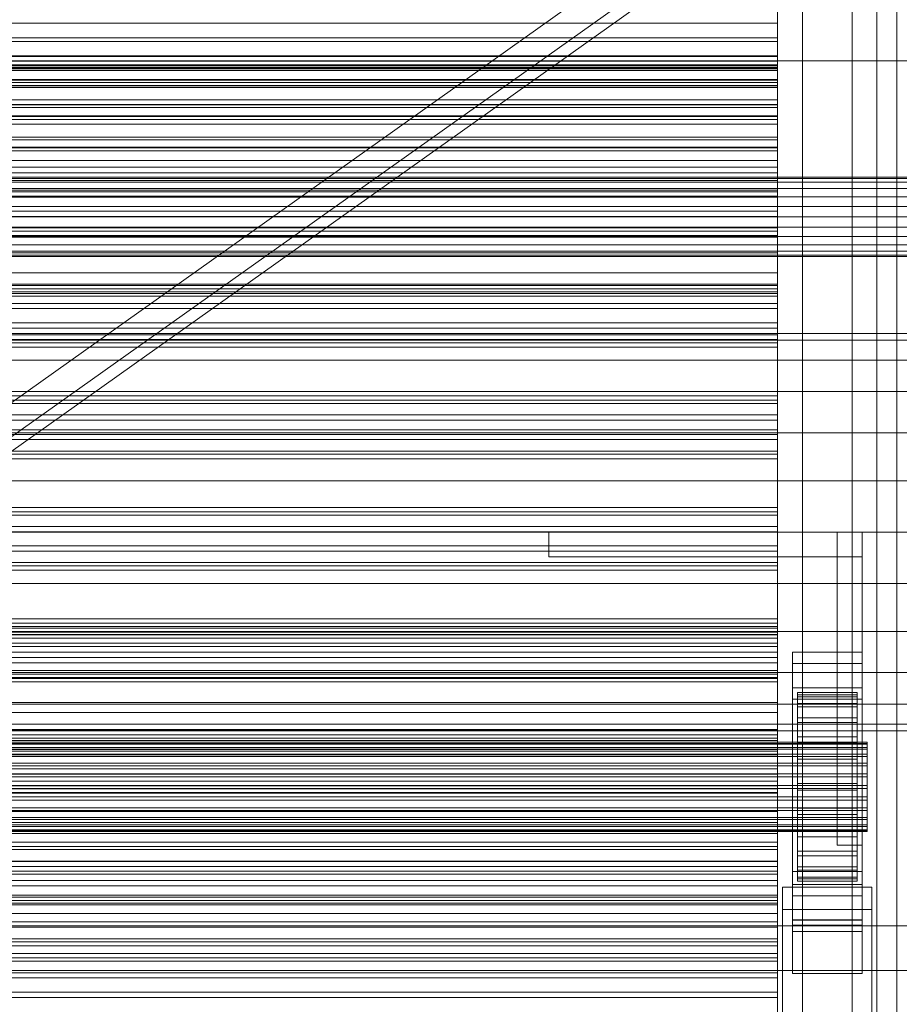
# Model space of a CAD drawing. Header units: millimetres. Extents: x -3490 to 61924, y -72580 to 6847.
# Tile 288 of 656: x 1097 to 1274, y -34169 to -33970. Entities that reach past the tile are written whole.
import ezdxf

# ---------------------------------------------------------------- set-up
doc = ezdxf.new("R2010")
doc.units = ezdxf.units.MM
for name, color, linetype, lineweight in [('COTAS_O', 1, 'Continuous', 0), ('frontal_C03', 7, 'Continuous', 0), ('frontal_secador', 7, 'Continuous', 0), ('frontal_tolva', 7, 'Continuous', 0)]:
    doc.layers.add(name, color=color, linetype=linetype, lineweight=lineweight)
doc.dimstyles.new('R19_100', dxfattribs={"dimtxt": 250, "dimasz": 150, "dimexe": 150, "dimexo": 80, "dimgap": 100, "dimtad": 1, "dimtih": 1, "dimtoh": 1, "dimdsep": 46, "dimcen": 0.09, "dimadec": 0, "dimazin": 0, "dimtfac": 1, "dimtdec": 4, "dimtofl": 0, "dimtmove": 0, "dimatfit": 3, "dimfxl": 1, "dimtolj": 1, "dimtzin": 0, "dimarcsym": 0})

# ---------------------------------------------------------------- blocks, each defined once
blk = doc.blocks.new('DIM_R29_57')
at = {"layer": 'COTAS_O'}
for p, q in [((-1725, -33700), (-1575, -33655)), ((1725, -33700), (1575, -33655)), ((-1725, -34400), (-1725, -33700)), ((-1725, -33700), (1725, -33700)), ((-1725, -33700), (-1575, -33745)), ((1725, -33700), (1575, -33745)), ((1725, -34400), (1725, -33700))]:
    blk.add_line(p, q, dxfattribs=at)
blk.add_text('3450 O', height=250, dxfattribs=at).set_placement((0, -33600))

msp = doc.modelspace()

# ---------------------------------------------------------------- linework, layer by layer
at = {"layer": 'frontal_C03'}
for p, q in [((1270, -32314.944), (1270, -34875.113)), ((1274, -34875.113), (1274, -32314.944)), ((1270, -32318.841), (1270, -34879.011)), ((1270, -35001.792), (1270, -32441.623)), ((1274, -32441.623), (1274, -35001.792)), ((-1500, -33978.628), (1500, -33978.628)), ((1250, -33978.686), (-1250, -33978.686)), ((1250, -33979.567), (-1250, -33979.567)), ((1250, -33980.221), (-1250, -33980.221)), ((1250, -33979.567), (1250, -33978.686)), ((1250, -33978.686), (1250, -33980.221)), ((1250, -33982.528), (1250, -33979.567)), ((1250, -33980.221), (1250, -33983.585)), ((1250, -33982.528), (-1250, -33982.528)), ((1250, -33986.437), (1250, -33982.528)), ((-1250, -33983.585), (1250, -33983.585)), ((1250, -33983.585), (1250, -33987.495)), ((1250, -33986.437), (-1250, -33986.437)), ((1250, -33989.802), (1250, -33986.437)), ((1250, -33987.495), (-1250, -33987.495)), ((1250, -33987.495), (1250, -33990.456)), ((1250, -33989.802), (-1250, -33989.802)), ((1250, -33990.456), (-1250, -33990.456)), ((1250, -33991.337), (1250, -33989.802)), ((1250, -33990.456), (1250, -33991.337)), ((1250, -33991.337), (-1250, -33991.337)), ((1250, -34001.143), (-1250, -34001.143)), ((1250, -34002.025), (-1250, -34002.025)), ((1250, -34002.025), (1250, -34001.143)), ((1250, -34001.143), (1250, -34002.678)), ((1250, -34004.986), (1250, -34002.025)), ((1250, -34002.678), (-1250, -34002.678)), ((1250, -34002.678), (1250, -34006.043)), ((1250, -34004.986), (-1250, -34004.986)), ((-1250, -34006.043), (1250, -34006.043)), ((1250, -34008.895), (1250, -34004.986)), ((1250, -34006.043), (1250, -34009.952)), ((1250, -34008.895), (-1250, -34008.895)), ((1250, -34009.952), (-1250, -34009.952)), ((1250, -34012.26), (1250, -34008.895)), ((1250, -34009.952), (1250, -34012.913)), ((1250, -34012.26), (-1250, -34012.26)), ((1250, -34013.795), (1250, -34012.26)), ((1250, -34012.913), (-1250, -34012.913)), ((1250, -34013.795), (-1250, -34013.795)), ((1250, -34012.913), (1250, -34013.795)), ((1250, -34023.601), (-1250, -34023.601)), ((1250, -34024.482), (1250, -34023.601)), ((1250, -34023.601), (1250, -34025.136)), ((1250, -34024.482), (-1250, -34024.482)), ((1250, -34025.136), (-1250, -34025.136)), ((1250, -34027.443), (1250, -34024.482)), ((1250, -34025.136), (1250, -34028.501)), ((1250, -34027.443), (-1250, -34027.443)), ((1250, -34031.353), (1250, -34027.443)), ((-1250, -34028.501), (1250, -34028.501)), ((1250, -34028.501), (1250, -34032.41)), ((1250, -34031.353), (-1250, -34031.353)), ((1250, -34034.717), (1250, -34031.353)), ((1250, -34032.41), (-1250, -34032.41)), ((1250, -34032.41), (1250, -34035.371)), ((1250, -34034.717), (-1250, -34034.717)), ((1250, -34035.371), (-1250, -34035.371)), ((1250, -34036.252), (1250, -34034.717)), ((1250, -34035.371), (1250, -34036.252)), ((1250, -34036.252), (-1250, -34036.252)), ((1250, -34046.059), (-1250, -34046.059)), ((1250, -34046.94), (-1250, -34046.94)), ((1250, -34047.593), (-1250, -34047.593)), ((1250, -34046.94), (1250, -34046.059)), ((1250, -34046.059), (1250, -34047.593)), ((1250, -34049.901), (1250, -34046.94)), ((1250, -34047.593), (1250, -34050.958)), ((1250, -34049.901), (-1250, -34049.901)), ((1250, -34053.81), (1250, -34049.901)), ((-1250, -34050.958), (1250, -34050.958)), ((1250, -34050.958), (1250, -34054.868)), ((1250, -34053.81), (-1250, -34053.81)), ((1250, -34057.175), (1250, -34053.81)), ((1250, -34054.868), (-1250, -34054.868)), ((1250, -34054.868), (1250, -34057.828)), ((1250, -34057.175), (-1250, -34057.175)), ((1250, -34057.828), (-1250, -34057.828)), ((1250, -34058.71), (1250, -34057.175)), ((1250, -34057.828), (1250, -34058.71)), ((1250, -34058.71), (-1250, -34058.71)), ((1250, -34068.516), (-1250, -34068.516)), ((1250, -34069.398), (-1250, -34069.398)), ((1250, -34069.398), (1250, -34068.516)), ((1250, -34068.516), (1250, -34070.051)), ((1250, -34072.358), (1250, -34069.398)), ((1250, -34070.051), (-1250, -34070.051)), ((1250, -34070.051), (1250, -34073.416)), ((1250, -34072.358), (-1250, -34072.358)), ((-1250, -34073.416), (1250, -34073.416)), ((1250, -34076.268), (1250, -34072.358)), ((1250, -34073.416), (1250, -34077.325)), ((1250, -34076.268), (-1250, -34076.268)), ((1250, -34077.325), (-1250, -34077.325)), ((1250, -34079.633), (1250, -34076.268)), ((1250, -34077.325), (1250, -34080.286)), ((1250, -34079.633), (-1250, -34079.633)), ((1250, -34081.167), (1250, -34079.633)), ((1250, -34080.286), (-1250, -34080.286)), ((1250, -34081.167), (-1250, -34081.167)), ((1250, -34080.286), (1250, -34081.167)), ((1250, -34090.974), (-1250, -34090.974)), ((1250, -34091.855), (1250, -34090.974)), ((1250, -34090.974), (1250, -34092.509)), ((1250, -34091.855), (-1250, -34091.855)), ((1250, -34092.509), (-1250, -34092.509)), ((-1250, -34092.816), (1250, -34092.816)), ((1250, -34094.816), (1250, -34091.855)), ((1250, -34092.509), (1250, -34095.873)), ((1250, -34094.198), (1250, -34092.816)), ((1250, -34092.816), (1250, -34093.614)), ((-1250, -34093.614), (1250, -34093.614)), ((-1250, -34094.198), (1250, -34094.198)), ((1250, -34094.816), (-1250, -34094.816)), ((1250, -34093.614), (1250, -34096.536)), ((1250, -34097.665), (1250, -34094.198)), ((1250, -34098.726), (1250, -34094.816)), ((-1250, -34095.873), (1250, -34095.873)), ((-1250, -34096.536), (1250, -34096.536)), ((1250, -34095.873), (1250, -34099.783)), ((1250, -34096.536), (1250, -34101.385)), ((-1250, -34097.665), (1250, -34097.665)), ((1250, -34098.726), (-1250, -34098.726)), ((1250, -34102.981), (1250, -34097.665)), ((1250, -34102.09), (1250, -34098.726)), ((1253, -34099.913), (1253, -34097.668)), ((1253, -34097.668), (1267, -34097.668)), ((1253, -34144.442), (1253, -34097.668)), ((1267, -34097.668), (1267, -34099.913)), ((1267, -34097.668), (1267, -34144.442)), ((1250, -34099.783), (-1250, -34099.783)), ((-1250, -34101.385), (1250, -34101.385)), ((1250, -34099.783), (1250, -34102.744)), ((1250, -34101.385), (1250, -34107.828)), ((1267, -34099.913), (1253, -34099.913)), ((1253, -34099.913), (1253, -34146.687)), ((1267, -34146.687), (1267, -34099.913)), ((1250, -34102.09), (-1250, -34102.09)), ((1250, -34102.744), (-1250, -34102.744)), ((-1250, -34102.981), (1250, -34102.981)), ((1250, -34103.625), (1250, -34102.09)), ((1250, -34102.744), (1250, -34103.625)), ((1250, -34109.784), (1250, -34102.981)), ((1250, -34103.625), (-1250, -34103.625)), ((1253, -34107.1), (1253, -34104.854)), ((1253, -34104.854), (1267, -34104.854)), ((1253, -34151.628), (1253, -34104.854)), ((1267, -34104.854), (1267, -34107.1)), ((1267, -34104.854), (1267, -34151.628)), ((1267, -34107.1), (1253, -34107.1)), ((1253, -34107.1), (1253, -34153.874)), ((1254, -34115.802), (1254, -34105.808)), ((1254, -34105.808), (1254, -34106.629)), ((1254, -34105.808), (1266, -34105.808)), ((1254, -34106.282), (1254, -34105.808)), ((1254, -34116.026), (1254, -34106.282)), ((1254, -34106.282), (1266, -34106.282)), ((1254, -34108.017), (1254, -34106.282)), ((1254, -34116.191), (1254, -34106.629)), ((1254, -34106.629), (1254, -34108.687)), ((1254, -34106.629), (1266, -34106.629)), ((1266, -34106.629), (1266, -34105.808)), ((1266, -34105.808), (1266, -34115.802)), ((1266, -34105.808), (1266, -34106.282)), ((1266, -34106.282), (1266, -34116.026)), ((1266, -34106.282), (1266, -34108.017)), ((1266, -34108.687), (1266, -34106.629)), ((1266, -34106.629), (1266, -34116.191)), ((1267, -34153.874), (1267, -34107.1)), ((-1250, -34107.828), (1250, -34107.828)), ((1250, -34107.828), (1250, -34115.429)), ((1254, -34116.848), (1254, -34108.017)), ((1254, -34108.017), (1266, -34108.017)), ((1254, -34110.896), (1254, -34108.017)), ((1254, -34117.166), (1254, -34108.687)), ((1254, -34108.687), (1254, -34111.844)), ((1254, -34108.687), (1266, -34108.687)), ((1266, -34108.017), (1266, -34116.848)), ((1266, -34108.017), (1266, -34110.896)), ((1266, -34111.844), (1266, -34108.687)), ((1266, -34108.687), (1266, -34117.166)), ((-1250, -34109.784), (1250, -34109.784)), ((1250, -34117.61), (1250, -34109.784)), ((1254, -34118.212), (1254, -34110.896)), ((1254, -34110.896), (1266, -34110.896)), ((1254, -34114.722), (1254, -34110.896)), ((1266, -34110.896), (1266, -34118.212)), ((1266, -34110.896), (1266, -34114.722)), ((1254, -34118.661), (1254, -34111.844)), ((1254, -34111.844), (1254, -34115.883)), ((1254, -34111.844), (1266, -34111.844)), ((1266, -34115.883), (1266, -34111.844)), ((1266, -34111.844), (1266, -34118.661)), ((1250, -34113.431), (-1250, -34113.431)), ((1250, -34114.313), (-1250, -34114.313)), ((1250, -34114.966), (-1250, -34114.966)), ((1250, -34114.313), (1250, -34113.431)), ((1250, -34113.431), (1250, -34114.966)), ((1250, -34117.274), (1250, -34114.313)), ((1250, -34114.966), (1250, -34118.331)), ((1254, -34120.024), (1254, -34114.722)), ((1254, -34114.722), (1266, -34114.722)), ((1254, -34119.234), (1254, -34114.722)), ((1266, -34114.722), (1266, -34120.024)), ((1266, -34114.722), (1266, -34119.234)), ((-1268, -34115.802), (1268, -34115.802)), ((-1268, -34116.026), (1268, -34116.026)), ((-1268, -34116.191), (1268, -34116.191)), ((-1268, -34116.848), (1268, -34116.848)), ((-1268, -34117.166), (1268, -34117.166)), ((-1250, -34115.429), (1250, -34115.429)), ((1250, -34117.274), (-1250, -34117.274)), ((1250, -34115.429), (1250, -34123.667)), ((1250, -34121.183), (1250, -34117.274)), ((1254, -34116.191), (1254, -34115.802)), ((1266, -34115.802), (1254, -34115.802)), ((1254, -34115.802), (1254, -34116.026)), ((1254, -34120.574), (1254, -34115.883)), ((1254, -34115.883), (1254, -34120.529)), ((1254, -34115.883), (1266, -34115.883)), ((1266, -34116.026), (1254, -34116.026)), ((1254, -34116.026), (1254, -34116.848)), ((1254, -34117.166), (1254, -34116.191)), ((1266, -34116.191), (1254, -34116.191)), ((1266, -34116.848), (1254, -34116.848)), ((1254, -34116.848), (1254, -34118.212)), ((1254, -34118.661), (1254, -34117.166)), ((1266, -34117.166), (1254, -34117.166)), ((1266, -34115.802), (1266, -34116.191)), ((1266, -34116.026), (1266, -34115.802)), ((1266, -34120.529), (1266, -34115.883)), ((1266, -34115.883), (1266, -34120.574)), ((1266, -34116.848), (1266, -34116.026)), ((1266, -34116.191), (1266, -34117.166)), ((1266, -34118.212), (1266, -34116.848)), ((1266, -34117.166), (1266, -34118.661)), ((1268, -34116.191), (1268, -34115.802)), ((1268, -34115.802), (1268, -34116.026)), ((1268, -34116.026), (1268, -34116.848)), ((1268, -34117.166), (1268, -34116.191)), ((1268, -34116.848), (1268, -34118.212)), ((1268, -34118.661), (1268, -34117.166)), ((-1268, -34118.212), (1268, -34118.212)), ((-1268, -34118.661), (1268, -34118.661)), ((1250, -34117.61), (-1250, -34117.61)), ((-1250, -34118.331), (1250, -34118.331)), ((1250, -34125.925), (1250, -34117.61)), ((1250, -34118.331), (1250, -34122.24)), ((1266, -34118.212), (1254, -34118.212)), ((1254, -34118.212), (1254, -34120.024)), ((1254, -34120.574), (1254, -34118.661)), ((1266, -34118.661), (1254, -34118.661)), ((1254, -34122.162), (1254, -34119.234)), ((1254, -34119.234), (1266, -34119.234)), ((1254, -34124.126), (1254, -34119.234)), ((1266, -34120.024), (1266, -34118.212)), ((1266, -34118.661), (1266, -34120.574)), ((1266, -34119.234), (1266, -34122.162)), ((1266, -34119.234), (1266, -34124.126)), ((1268, -34118.212), (1268, -34120.024)), ((1268, -34120.574), (1268, -34118.661)), ((-1268, -34120.024), (1268, -34120.024)), ((-1268, -34120.574), (1268, -34120.574)), ((1250, -34121.183), (-1250, -34121.183)), ((1250, -34124.548), (1250, -34121.183)), ((1266, -34120.024), (1254, -34120.024)), ((1254, -34120.024), (1254, -34122.162)), ((1254, -34120.529), (1254, -34122.775)), ((1266, -34120.529), (1254, -34120.529)), ((1254, -34120.529), (1254, -34125.467)), ((1254, -34122.775), (1254, -34120.574)), ((1266, -34120.574), (1254, -34120.574)), ((1266, -34122.162), (1266, -34120.024)), ((1266, -34122.775), (1266, -34120.529)), ((1266, -34125.467), (1266, -34120.529)), ((1266, -34120.574), (1266, -34122.775)), ((1268, -34120.024), (1268, -34122.162)), ((1268, -34122.775), (1268, -34120.574)), ((-1268, -34122.162), (1268, -34122.162)), ((1268, -34122.775), (-1268, -34122.775)), ((1250, -34122.24), (-1250, -34122.24)), ((1250, -34122.24), (1250, -34125.201)), ((1266, -34122.162), (1254, -34122.162)), ((1254, -34122.162), (1254, -34124.479)), ((1254, -34122.775), (1266, -34122.775)), ((1254, -34125.114), (1254, -34122.775)), ((1266, -34124.479), (1266, -34122.162)), ((1266, -34122.775), (1266, -34125.114)), ((1268, -34122.162), (1268, -34124.479)), ((1268, -34125.114), (1268, -34122.775)), ((-1268, -34124.479), (1268, -34124.479)), ((-1268, -34125.114), (1268, -34125.114)), ((-1250, -34123.667), (1250, -34123.667)), ((1250, -34124.548), (-1250, -34124.548)), ((1250, -34125.201), (-1250, -34125.201)), ((1250, -34123.667), (1250, -34131.983)), ((1250, -34126.083), (1250, -34124.548)), ((1250, -34125.201), (1250, -34126.083)), ((1254, -34124.479), (1254, -34124.126)), ((1254, -34124.126), (1266, -34124.126)), ((1254, -34129.063), (1254, -34124.126)), ((1266, -34124.479), (1254, -34124.479)), ((1254, -34124.479), (1254, -34126.817)), ((1254, -34127.431), (1254, -34125.114)), ((1254, -34125.114), (1254, -34125.467)), ((1266, -34125.114), (1254, -34125.114)), ((1266, -34124.126), (1266, -34124.479)), ((1266, -34124.126), (1266, -34129.063)), ((1266, -34126.817), (1266, -34124.479)), ((1266, -34125.467), (1266, -34125.114)), ((1266, -34125.114), (1266, -34127.431)), ((1268, -34124.479), (1268, -34126.817)), ((1268, -34127.431), (1268, -34125.114)), ((-1268, -34126.817), (1268, -34126.817)), ((-1250, -34125.925), (1250, -34125.925)), ((1250, -34126.083), (-1250, -34126.083)), ((1250, -34134.164), (1250, -34125.925)), ((1254, -34125.467), (1254, -34130.358)), ((1254, -34125.467), (1266, -34125.467)), ((1254, -34126.817), (1254, -34129.063)), ((1266, -34126.817), (1254, -34126.817)), ((1254, -34126.817), (1254, -34129.018)), ((1266, -34130.358), (1266, -34125.467)), ((1266, -34129.063), (1266, -34126.817)), ((1266, -34129.018), (1266, -34126.817)), ((1268, -34126.817), (1268, -34129.018)), ((-1268, -34127.431), (1268, -34127.431)), ((-1268, -34129.018), (1268, -34129.018)), ((1254, -34129.568), (1254, -34127.431)), ((1254, -34127.431), (1254, -34130.358)), ((1266, -34127.431), (1254, -34127.431)), ((1254, -34129.018), (1254, -34133.71)), ((1266, -34129.018), (1254, -34129.018)), ((1254, -34129.018), (1254, -34130.932)), ((1254, -34129.063), (1266, -34129.063)), ((1254, -34133.71), (1254, -34129.063)), ((1266, -34130.358), (1266, -34127.431)), ((1266, -34127.431), (1266, -34129.568)), ((1266, -34133.71), (1266, -34129.018)), ((1266, -34130.932), (1266, -34129.018)), ((1266, -34129.063), (1266, -34133.71)), ((1268, -34129.568), (1268, -34127.431)), ((1268, -34129.018), (1268, -34130.932)), ((-1268, -34129.568), (1268, -34129.568)), ((-1268, -34130.932), (1268, -34130.932)), ((1254, -34131.381), (1254, -34129.568)), ((1254, -34129.568), (1254, -34134.871)), ((1266, -34129.568), (1254, -34129.568)), ((1254, -34130.358), (1254, -34134.871)), ((1254, -34130.358), (1266, -34130.358)), ((1254, -34130.932), (1254, -34137.749)), ((1266, -34130.932), (1254, -34130.932)), ((1254, -34130.932), (1254, -34132.427)), ((1266, -34134.871), (1266, -34129.568)), ((1266, -34129.568), (1266, -34131.381)), ((1266, -34134.871), (1266, -34130.358)), ((1266, -34137.749), (1266, -34130.932)), ((1266, -34132.427), (1266, -34130.932)), ((1268, -34131.381), (1268, -34129.568)), ((1268, -34130.932), (1268, -34132.427)), ((-1268, -34131.381), (1268, -34131.381)), ((-1268, -34132.427), (1268, -34132.427)), ((-1268, -34132.744), (1268, -34132.744)), ((-1250, -34131.983), (1250, -34131.983)), ((1250, -34131.983), (1250, -34139.809)), ((1254, -34132.744), (1254, -34131.381)), ((1254, -34131.381), (1254, -34138.697)), ((1266, -34131.381), (1254, -34131.381)), ((1254, -34132.427), (1254, -34140.905)), ((1266, -34132.427), (1254, -34132.427)), ((1254, -34132.427), (1254, -34133.402)), ((1254, -34133.566), (1254, -34132.744)), ((1254, -34132.744), (1254, -34141.576)), ((1266, -34132.744), (1254, -34132.744)), ((1266, -34138.697), (1266, -34131.381)), ((1266, -34131.381), (1266, -34132.744)), ((1266, -34140.905), (1266, -34132.427)), ((1266, -34133.402), (1266, -34132.427)), ((1266, -34141.576), (1266, -34132.744)), ((1266, -34132.744), (1266, -34133.566)), ((1268, -34132.744), (1268, -34131.381)), ((1268, -34132.427), (1268, -34133.402)), ((1268, -34133.566), (1268, -34132.744)), ((-1268, -34133.402), (1268, -34133.402)), ((-1268, -34133.566), (1268, -34133.566)), ((-1268, -34133.791), (1268, -34133.791)), ((-1250, -34134.164), (1250, -34134.164)), ((1250, -34141.764), (1250, -34134.164)), ((1254, -34133.402), (1254, -34142.964)), ((1266, -34133.402), (1254, -34133.402)), ((1254, -34133.402), (1254, -34133.791)), ((1254, -34133.791), (1254, -34133.566)), ((1254, -34133.566), (1254, -34143.311)), ((1266, -34133.566), (1254, -34133.566)), ((1254, -34133.71), (1266, -34133.71)), ((1254, -34137.749), (1254, -34133.71)), ((1254, -34133.791), (1254, -34143.784)), ((1266, -34133.791), (1254, -34133.791)), ((1254, -34134.871), (1254, -34138.697)), ((1254, -34134.871), (1266, -34134.871)), ((1266, -34142.964), (1266, -34133.402)), ((1266, -34133.791), (1266, -34133.402)), ((1266, -34143.311), (1266, -34133.566)), ((1266, -34133.566), (1266, -34133.791)), ((1266, -34133.71), (1266, -34137.749)), ((1266, -34143.784), (1266, -34133.791)), ((1266, -34138.697), (1266, -34134.871)), ((1268, -34133.402), (1268, -34133.791)), ((1268, -34133.791), (1268, -34133.566)), ((1250, -34135.889), (-1250, -34135.889)), ((1250, -34136.77), (-1250, -34136.77)), ((1250, -34136.77), (1250, -34135.889)), ((1250, -34135.889), (1250, -34137.424)), ((1250, -34139.731), (1250, -34136.77)), ((1250, -34137.424), (-1250, -34137.424)), ((1250, -34137.424), (1250, -34140.789)), ((1254, -34137.749), (1266, -34137.749)), ((1254, -34140.905), (1254, -34137.749)), ((1254, -34138.697), (1254, -34141.576)), ((1254, -34138.697), (1266, -34138.697)), ((1266, -34137.749), (1266, -34140.905)), ((1266, -34141.576), (1266, -34138.697)), ((1250, -34139.731), (-1250, -34139.731)), ((-1250, -34139.809), (1250, -34139.809)), ((-1250, -34140.789), (1250, -34140.789)), ((1250, -34143.641), (1250, -34139.731)), ((1250, -34139.809), (1250, -34146.611)), ((1250, -34140.789), (1250, -34144.698)), ((1254, -34140.905), (1266, -34140.905)), ((1254, -34142.964), (1254, -34140.905)), ((1266, -34140.905), (1266, -34142.964)), ((-1250, -34141.764), (1250, -34141.764)), ((1250, -34148.208), (1250, -34141.764)), ((1253, -34152.599), (1253, -34141.819)), ((1253, -34141.819), (1267, -34141.819)), ((1253, -34151.564), (1253, -34141.819)), ((1254, -34141.576), (1254, -34143.311)), ((1254, -34141.576), (1266, -34141.576)), ((1254, -34142.964), (1266, -34142.964)), ((1254, -34143.784), (1254, -34142.964)), ((1266, -34143.311), (1266, -34141.576)), ((1266, -34142.964), (1266, -34143.784)), ((1267, -34141.819), (1267, -34152.599)), ((1267, -34141.819), (1267, -34151.564)), ((1250, -34143.641), (-1250, -34143.641)), ((1250, -34144.698), (-1250, -34144.698)), ((1250, -34147.006), (1250, -34143.641)), ((1250, -34144.698), (1250, -34147.659)), ((1251, -34149.455), (1251, -34144.963)), ((1251, -34144.963), (1269, -34144.963)), ((1251, -34180.043), (1251, -34144.963)), ((1267, -34144.442), (1253, -34144.442)), ((1253, -34144.442), (1253, -34146.687)), ((1254, -34143.311), (1254, -34143.784)), ((1254, -34143.311), (1266, -34143.311)), ((1254, -34143.784), (1266, -34143.784)), ((1266, -34143.784), (1266, -34143.311)), ((1267, -34146.687), (1267, -34144.442)), ((1269, -34144.963), (1269, -34149.455)), ((1269, -34144.963), (1269, -34180.043)), ((-1250, -34146.611), (1250, -34146.611)), ((1250, -34147.006), (-1250, -34147.006)), ((1250, -34146.611), (1250, -34151.927)), ((1250, -34148.54), (1250, -34147.006)), ((1253, -34146.687), (1267, -34146.687)), ((1250, -34147.659), (-1250, -34147.659)), ((-1250, -34148.208), (1250, -34148.208)), ((1250, -34148.54), (-1250, -34148.54)), ((1250, -34147.659), (1250, -34148.54)), ((1250, -34153.056), (1250, -34148.208)), ((1269, -34149.455), (1251, -34149.455)), ((1251, -34184.535), (1251, -34149.455)), ((1269, -34184.535), (1269, -34149.455)), ((-1500, -34152.753), (1500, -34152.753)), ((-1250, -34151.927), (1250, -34151.927)), ((1250, -34151.927), (1250, -34155.394)), ((1267, -34151.564), (1253, -34151.564)), ((1253, -34151.564), (1253, -34162.343)), ((1267, -34151.628), (1253, -34151.628)), ((1253, -34151.628), (1253, -34153.874)), ((1267, -34152.599), (1253, -34152.599)), ((1253, -34152.599), (1253, -34162.343)), ((1267, -34162.343), (1267, -34151.564)), ((1267, -34153.874), (1267, -34151.628)), ((1267, -34162.343), (1267, -34152.599)), ((-1250, -34153.056), (1250, -34153.056)), ((1250, -34155.979), (1250, -34153.056)), ((1253, -34153.874), (1267, -34153.874)), ((-1250, -34155.394), (1250, -34155.394)), ((-1250, -34155.979), (1250, -34155.979)), ((-1250, -34156.776), (1250, -34156.776)), ((1250, -34155.394), (1250, -34156.776)), ((1250, -34156.776), (1250, -34155.979)), ((1250, -34158.347), (-1250, -34158.347)), ((1250, -34159.228), (1250, -34158.347)), ((1250, -34158.347), (1250, -34159.882)), ((1250, -34159.228), (-1250, -34159.228)), ((1250, -34159.882), (-1250, -34159.882)), ((1250, -34162.189), (1250, -34159.228)), ((1250, -34159.882), (1250, -34163.246)), ((1500, -34161.736), (-1500, -34161.736)), ((1250, -34162.189), (-1250, -34162.189)), ((1250, -34166.098), (1250, -34162.189)), ((1253, -34162.343), (1267, -34162.343)), ((-1250, -34163.246), (1250, -34163.246)), ((1250, -34163.246), (1250, -34167.156)), ((1250, -34166.098), (-1250, -34166.098)), ((1250, -34169.463), (1250, -34166.098)), ((1250, -34167.156), (-1250, -34167.156)), ((1250, -34167.156), (1250, -34170.117))]:
    msp.add_line(p, q, dxfattribs=at)
at = {"layer": 'frontal_secador'}
for p, q in [((1265, -35980), (1265, -33075)), ((1270, -35980), (1270, -33075)), ((1250, -34177), (1250, -33937)), ((1250, -33937), (1250, -34006)), ((1255, -33937), (1255, -34177)), ((1255, -34006), (1255, -33937)), ((1250, -33971), (1250, -33966.659)), ((1250, -33969.659), (1250, -33974)), ((-1250, -33971), (1250, -33971)), ((1250, -33971), (1250, -33974)), ((1250, -33974.728), (1250, -33971)), ((1250, -33974), (-1250, -33974)), ((1250, -33974), (1250, -33977.728)), ((-1250, -33974.728), (1250, -33974.728)), ((1250, -33974.728), (1250, -33977.728)), ((1250, -33977.588), (1250, -33974.728)), ((-1250, -33977.588), (1250, -33977.588)), ((1250, -33977.611), (-1250, -33977.611)), ((1250, -33977.728), (-1250, -33977.728)), ((1250, -33977.588), (1250, -33980.588)), ((1250, -33979.387), (1250, -33977.588)), ((1250, -33979.918), (1250, -33977.611)), ((1250, -33977.728), (1250, -33980.588)), ((-1250, -33979.387), (1250, -33979.387)), ((1250, -33979.918), (-1250, -33979.918)), ((-1250, -33980), (1250, -33980)), ((1250, -33979.387), (1250, -33982.387)), ((1250, -33980), (1250, -33979.387)), ((1250, -33983.65), (1250, -33979.918)), ((1250, -33980), (1250, -33983)), ((1250, -33980.588), (-1250, -33980.588)), ((1250, -33982.387), (-1250, -33982.387)), ((1250, -33980.588), (1250, -33982.387)), ((1250, -33982.387), (1250, -33983)), ((1250, -33983), (-1250, -33983)), ((-1250, -33983.65), (1250, -33983.65)), ((1250, -33984), (-1250, -33984)), ((1250, -33987.382), (1250, -33983.65)), ((1250, -33996), (1250, -33984)), ((1250, -33984), (1250, -33988)), ((1250, -33987.382), (-1250, -33987.382)), ((-1250, -33988), (1250, -33988)), ((1250, -33987.382), (1250, -33989.689)), ((1250, -33988), (1250, -34000)), ((1250, -33989.689), (-1250, -33989.689)), ((1250, -33994), (-1250, -33994)), ((1250, -33996.709), (1250, -33994)), ((1250, -33994.545), (1250, -33994)), ((1250, -33994.545), (-1250, -33994.545)), ((1250, -33996), (-1250, -33996)), ((1250, -33996.144), (-1250, -33996.144)), ((1250, -33996.144), (1250, -33994.545)), ((1250, -34236), (1250, -33996)), ((1250, -33996), (1250, -34002)), ((1250, -33996), (1250, -34000)), ((1250, -33998.686), (1250, -33996.144)), ((1250, -33996.709), (-1250, -33996.709)), ((1250, -34004.651), (1250, -33996.709)), ((1250, -33998.686), (-1250, -33998.686)), ((1250, -34000), (-1250, -34000)), ((1250, -34002), (1250, -33998.686)), ((1320, -34002), (-1320, -34002)), ((1320, -34002.273), (-1320, -34002.273)), ((1250, -34002), (-1250, -34002)), ((1250, -34005.859), (1250, -34002)), ((1250, -34242), (1250, -34002)), ((1250, -34002), (1250, -34006)), ((1320, -34003.072), (-1320, -34003.072)), ((1320, -34004.343), (-1320, -34004.343)), ((1320, -34006), (-1320, -34006)), ((1250, -34004.651), (-1250, -34004.651)), ((1250, -34005.859), (-1250, -34005.859)), ((-1250, -34006), (1250, -34006)), ((1250, -34017.285), (1250, -34004.651)), ((1250, -34010), (1250, -34005.859)), ((1250, -34006), (1250, -34246)), ((1255, -34006), (1250, -34006)), ((1255, -34246), (1255, -34006)), ((1320, -34007.929), (-1320, -34007.929)), ((-1320, -34010), (1320, -34010)), ((-1250, -34010), (1250, -34010)), ((1250, -34014.141), (1250, -34010)), ((1320, -34012.071), (-1320, -34012.071)), ((1320, -34014), (-1320, -34014)), ((1250, -34014.141), (-1250, -34014.141)), ((1250, -34014.141), (1250, -34018)), ((1320, -34015.657), (-1320, -34015.657)), ((1320, -34016.928), (-1320, -34016.928)), ((1320, -34017.727), (-1320, -34017.727)), ((1320, -34018), (-1320, -34018)), ((1250, -34017.285), (-1250, -34017.285)), ((1250, -34018), (-1250, -34018)), ((1250, -34033.75), (1250, -34017.285)), ((1250, -34018), (1250, -34021.314)), ((1250, -34021.314), (-1250, -34021.314)), ((1250, -34021.314), (1250, -34023.856)), ((1250, -34023.856), (-1250, -34023.856)), ((1250, -34023.856), (1250, -34025.455)), ((1250, -34025.455), (-1250, -34025.455)), ((1250, -34026), (-1250, -34026)), ((1250, -34025.455), (1250, -34026)), ((1360, -34033.5), (-1360, -34033.5)), ((1250, -34033.75), (-1250, -34033.75)), ((1250, -34052.924), (1250, -34033.75)), ((1360, -34034.863), (-1360, -34034.863)), ((1360, -34038.859), (-1360, -34038.859)), ((1360, -34045.216), (-1360, -34045.216)), ((1360, -34053.5), (-1360, -34053.5)), ((1250, -34052.924), (-1250, -34052.924)), ((1250, -34073.5), (1250, -34052.924)), ((1360, -34063.147), (-1360, -34063.147)), ((-1360, -34073.5), (1360, -34073.5)), ((-1250, -34073.5), (1250, -34073.5)), ((1204, -34073.5), (1267, -34073.5)), ((1204, -34078.5), (1204, -34073.5)), ((1250, -34094.076), (1250, -34073.5)), ((1262, -34073.5), (1267, -34073.5)), ((1262, -34136.5), (1262, -34073.5)), ((1267, -34136.5), (1267, -34073.5)), ((1267, -34078.5), (1267, -34073.5)), ((1204, -34078.5), (1267, -34078.5)), ((1360, -34083.853), (-1360, -34083.853)), ((1360, -34093.5), (-1360, -34093.5)), ((1250, -34094.076), (-1250, -34094.076)), ((1250, -34094.076), (1250, -34113.25)), ((1360, -34101.784), (-1360, -34101.784)), ((1360, -34108.141), (-1360, -34108.141)), ((1360, -34112.137), (-1360, -34112.137)), ((1250, -34113.25), (-1250, -34113.25)), ((1250, -34113.25), (1250, -34129.715)), ((1360, -34113.5), (-1360, -34113.5)), ((1250, -34129.715), (-1250, -34129.715)), ((1250, -34129.715), (1250, -34142.349)), ((1262, -34136.5), (1267, -34136.5)), ((1250, -34142.349), (-1250, -34142.349)), ((1250, -34142.349), (1250, -34150.291)), ((1250, -34150.291), (-1250, -34150.291)), ((1250, -34150.291), (1250, -34153)), ((1250, -34153), (-1250, -34153))]:
    msp.add_line(p, q, dxfattribs=at)
at = {"layer": 'frontal_tolva'}
for p, q in [((1725, -33600), (600, -34400)), ((600, -34406.849), (1725, -33606.849)), ((604.636, -34406.52), (1729.636, -33606.52))]:
    msp.add_line(p, q, dxfattribs=at)

# ---------------------------------------------------------------- dimensions: what is measured, and where the dimension line sits
at = {"layer": 'COTAS_O'}
dim = msp.add_aligned_dim(p1=(-1725, -34400), p2=(1725, -34400), distance=700, text='<> O', dimstyle='R19_100', dxfattribs=at)
dim.commit()
dim.dimension.update_dxf_attribs({"geometry": 'DIM_R29_57', "text_midpoint": (0, -33700)})

doc.saveas('drawing.dxf')
